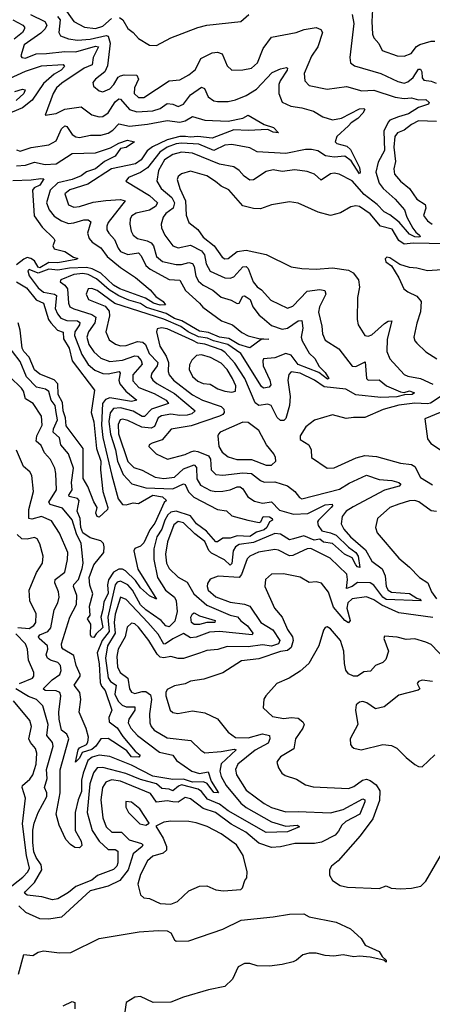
# Model space of a CAD drawing. Extents: x 1552033 to 1694788, y 811965 to 917215.
# Tile 508 of 632: x 1650103 to 1652401, y 885215 to 890706. Entities that reach past the tile are written whole.
import ezdxf

# ---------------------------------------------------------------- set-up
doc = ezdxf.new("R2010")
doc.units = 0

msp = doc.modelspace()

# ---------------------------------------------------------------- linework, layer by layer
at = {"layer": '0CON20XD'}
for points in [[(1652073.3, 890865), (1652064.5, 890695), (1652068.6, 890625), (1652075.8, 890605), (1652103.5, 890573.5), (1652121.4, 890535), (1652205, 890503.8), (1652245, 890502.5), (1652283.2, 890516.8), (1652313.8, 890556.1), (1652331.7, 890568.3), (1652395, 890586.4), (1652415, 890586.5)], [(1650345, 890779.2), (1650405, 890696.2), (1650463.8, 890663.8), (1650525, 890657.3), (1650565, 890669.2), (1650615, 890712.7)], [(1650162.1, 890735), (1650241.8, 890695), (1650253.2, 890675), (1650243.8, 890655), (1650220.1, 890629.9), (1650126.9, 890565), (1650109.6, 890505), (1650115, 890494.5), (1650135, 890492.2), (1650195, 890516.4), (1650252.5, 890517.5), (1650355, 890529.4), (1650415, 890526.9), (1650525, 890557.4), (1650541.6, 890555), (1650512.6, 890495), (1650506, 890454), (1650462.4, 890435), (1650337.2, 890352.8), (1650307.9, 890325), (1650288.8, 890295), (1650244, 890174), (1650305, 890182.1), (1650355, 890207.6), (1650445, 890220.2), (1650505, 890176), (1650544.7, 890164.7), (1650565, 890166), (1650595, 890187.2), (1650635, 890247.8), (1650655, 890264), (1650665, 890262.1), (1650714.3, 890204.3), (1650755, 890191.2), (1650845, 890196.9), (1650885, 890211), (1650925, 890239.2), (1650955, 890234.2), (1650985, 890222.4), (1651015, 890234.7), (1651055, 890286.6), (1651115, 890329), (1651132.7, 890322.7), (1651151.8, 890275), (1651184.3, 890254.3), (1651205, 890249.1), (1651265, 890250.3), (1651305, 890259.1), (1651365, 890283.2), (1651421.8, 890318.2), (1651508.9, 890411.1), (1651555, 890432.7), (1651588.8, 890438.8), (1651594.2, 890435), (1651592, 890425), (1651553.8, 890365), (1651547.3, 890345), (1651545.9, 890295), (1651565.3, 890245.3), (1651613.2, 890223.2), (1651674.6, 890214.6), (1651740, 890195), (1651791.2, 890165), (1651845, 890147.2), (1651895, 890157.2), (1651995, 890208), (1652019.8, 890209.8), (1652025.8, 890205), (1652015.3, 890185), (1651987.5, 890155), (1651949.4, 890130.6), (1651935, 890114.2), (1651870, 890055), (1651860.8, 890025), (1651868.8, 890015), (1651925, 890000.4), (1651945, 889982), (1651995, 889882), (1651999.6, 889855), (1651995, 889845.8), (1651949.7, 889919.7), (1651914.5, 889944.5), (1651855, 889940.1), (1651806.3, 889946.3), (1651763.3, 889975), (1651728.3, 889981.7), (1651695, 889982.1), (1651585, 889959.8), (1651425, 889969.4), (1651385, 889990.8), (1651285, 890010.8), (1651245, 890006.1), (1651185, 889975.6), (1651101.2, 890011.2), (1651005, 890017.8), (1650975, 890013.5), (1650925, 889995.3), (1650882.8, 889967.2), (1650815, 889879.7), (1650775, 889854.4), (1650708.9, 889825), (1650694.3, 889805), (1650825.4, 889725.4), (1650870, 889685), (1650858.4, 889665), (1650825, 889644), (1650752.3, 889627.7), (1650727.2, 889612.7), (1650718.5, 889595), (1650716.9, 889565), (1650723.8, 889526.2), (1650735, 889503.5), (1650758.6, 889485), (1650813.3, 889473.3), (1650835, 889462.4), (1650847.4, 889445), (1650865.5, 889385.5), (1650898.1, 889358.1), (1650975, 889340.6), (1651005, 889340.7), (1651045, 889352.1), (1651065, 889347.1), (1651075, 889329.2), (1651084.4, 889275), (1651098.4, 889248.4), (1651125.1, 889225.1), (1651178, 889198), (1651225, 889158.9), (1651281.1, 889141.1), (1651315, 889122.9), (1651325.6, 889125), (1651346.7, 889163.3), (1651355, 889166.9), (1651365, 889161.2), (1651386.1, 889145), (1651402.4, 889105), (1651437.5, 889057.5), (1651454.4, 889044.4), (1651505, 889000), (1651565, 888981), (1651595, 888986.3), (1651655, 889026.5), (1651675, 889028.2), (1651680.8, 888985), (1651671.1, 888935), (1651677.1, 888915), (1651715.6, 888845.6), (1651747.4, 888817.4), (1651771.2, 888771.2), (1651805, 888737.9), (1651824.2, 888705), (1651818.1, 888701.9), (1651769.3, 888739.3), (1651655, 888784), (1651614.9, 888834.9), (1651585, 888844.8), (1651525, 888820.7), (1651461.1, 888815), (1651456.6, 888803.4), (1651459.8, 888775), (1651496.3, 888695), (1651501.1, 888668.9), (1651493.2, 888656.8), (1651461.8, 888651.8), (1651450.6, 888660.6), (1651334.4, 888845), (1651262.9, 888895), (1651182.7, 888915), (1651149.2, 888929.2), (1651098.1, 888938.1), (1651041.2, 888965), (1650999.8, 888995), (1650905, 889036.2), (1650633.5, 889123.5), (1650535, 889195.7), (1650505, 889207.2), (1650484.7, 889205.3), (1650472.1, 889175), (1650486.7, 889145), (1650578.9, 889108.9), (1650600.7, 889080.7), (1650603.7, 889055), (1650582.7, 888965), (1650601.2, 888921.2), (1650636.3, 888896.4), (1650665, 888887.1), (1650695, 888888.6), (1650759, 888911), (1650788.3, 888908.3), (1650803.9, 888895), (1650824.7, 888844.7), (1650872, 888795), (1650868.5, 888775), (1650839.7, 888735), (1650833.3, 888715), (1650843.9, 888695), (1650867.4, 888677.4), (1650965, 888621.5), (1651079.5, 888525), (1651061.8, 888508.2), (1651035, 888500.2), (1650995, 888498.8), (1650945, 888506.2), (1650892.7, 888497.3), (1650874.4, 888485), (1650853.5, 888436.5), (1650835, 888428.3), (1650782.8, 888432.8), (1650705, 888471.7), (1650675, 888478.4), (1650662.7, 888475), (1650650.5, 888449.5), (1650654, 888396), (1650705, 888242.7), (1650738.2, 888208.2), (1650785, 888194.2), (1650857.8, 888155), (1650905, 888147.3), (1650965, 888155.5), (1651015, 888201.4), (1651075, 888223.2), (1651088.2, 888208.2), (1651089.2, 888145), (1651110.5, 888110.5), (1651165, 888080), (1651195, 888074.4), (1651233.6, 888076.4), (1651275, 888083.8), (1651315, 888101.9), (1651330.1, 888100.1), (1651345, 888089.5), (1651373.5, 888045), (1651411.6, 888021.6), (1651455, 888009.3), (1651505, 888016.6), (1651550.8, 887970.8), (1651628.2, 887948.2), (1651708.4, 887951.6), (1651805, 888000.3), (1651843.6, 888003.6), (1651846.1, 887995), (1651838.1, 887985), (1651766.9, 887915), (1651762.5, 887905), (1651766.4, 887885), (1651785.6, 887855), (1651835, 887844.3), (1651865, 887831), (1651934, 887764), (1651975, 887734.8), (1651988.8, 887715), (1651998.2, 887651.8), (1651985, 887654.6), (1651975, 887665.4), (1651954.3, 887705), (1651912.3, 887725), (1651845.8, 887785.8), (1651795, 887793.2), (1651775, 887809.6), (1651743.5, 887803.5), (1651685, 887827), (1651628.8, 887811.2), (1651605, 887805.7), (1651555, 887836.6), (1651525, 887841.2), (1651405, 887790.8), (1651325, 887779.3), (1651305, 887765.7), (1651291.2, 887745), (1651285, 887673.8), (1651275, 887664.2), (1651243.9, 887693.9), (1651170.6, 887730.6), (1651156.1, 887746.1), (1651135, 887796), (1651079.2, 887839.2), (1651015, 887900.3), (1650985, 887906.8), (1650961.2, 887888.8), (1650925.3, 887795), (1650914.3, 887725), (1650920, 887675), (1650935, 887645.3), (1650985, 887598.1), (1651035, 887569.4), (1651073, 887505), (1651145, 887441.6), (1651275, 887385.6), (1651316.3, 887376.3), (1651334.3, 887354.3), (1651371.3, 887325), (1651401.5, 887285), (1651398, 887275), (1651215, 887293.8), (1651160.3, 887289.7), (1651085, 887262.1), (1651055, 887258.3), (1651015, 887283.5), (1650955, 887253), (1650915, 887224.8), (1650905, 887224.3), (1650875, 887279.3), (1650816.8, 887345), (1650695, 887472.5), (1650665, 887485.3), (1650635, 887391.4), (1650629.2, 887345), (1650634.2, 887285), (1650592.4, 887215), (1650580.9, 887145), (1650595.4, 887035.4), (1650608, 887015), (1650639.3, 886995), (1650633.3, 886945), (1650651.9, 886905), (1650673.2, 886883.2), (1650695, 886874.3), (1650745, 886874), (1650743.9, 886855), (1650710.5, 886805), (1650706.3, 886785), (1650721.9, 886755), (1650759.7, 886715), (1650881.9, 886621.9), (1650955.2, 886605.2), (1650977.1, 886575), (1651061.2, 886515), (1651105, 886502), (1651152.6, 886512.6), (1651169.1, 886459.1), (1651210.5, 886395), (1651185, 886396.7), (1651147.1, 886447.1), (1651125.9, 886455.9), (1651065, 886454.6), (1651015, 886471.5), (1650955, 886468.3), (1650845, 886487.2), (1650725, 886549.5), (1650605, 886597.6), (1650545.4, 886605.4), (1650505.6, 886594.4)], [(1650313.8, 890723.8), (1650327.4, 890705), (1650321.1, 890635), (1650330, 890615), (1650375, 890598.3), (1650425, 890592.3), (1650495, 890596.7), (1650585, 890618.4), (1650595, 890613.8), (1650607.4, 890575), (1650591.7, 890448.3), (1650576.2, 890415), (1650524.6, 890375), (1650510, 890355), (1650513.3, 890335), (1650545, 890308.5), (1650565, 890303.1), (1650605, 890320.9), (1650627.9, 890345), (1650652.1, 890385), (1650665, 890393.3), (1650685, 890397.9), (1650755, 890395.6), (1650764.4, 890375), (1650741.8, 890325), (1650740.7, 890295), (1650765, 890272.4), (1650795, 890271.6), (1650935, 890364.3), (1650995, 890371.4), (1651045, 890397.9), (1651081.6, 890428.4), (1651111, 890489), (1651175, 890521.6), (1651205, 890524.7), (1651230.4, 890515), (1651259, 890449), (1651284.6, 890424.6), (1651345, 890425.4), (1651395, 890436.2), (1651426.7, 890465), (1651459.4, 890545), (1651505, 890607.5), (1651643.3, 890635), (1651688, 890652), (1651755, 890661.4), (1651780.7, 890650.7), (1651790, 890635), (1651764.6, 890555), (1651727.8, 890502.3), (1651688.2, 890405), (1651690.5, 890365), (1651715, 890339.5), (1651815, 890319.3), (1651923.8, 890333.8), (1652009.4, 890309.4), (1652075, 890313.4), (1652195, 890273.3), (1652245, 890267), (1652285, 890269.5), (1652325, 890258.7), (1652365, 890261.2), (1652384.3, 890245), (1652380, 890235), (1652325, 890216.7), (1652269.2, 890180.8), (1652213.4, 890165), (1652165.7, 890145), (1652155.5, 890135), (1652131.2, 890085), (1652135, 889976.2), (1652099.5, 889910.5), (1652087.4, 889855), (1652105.7, 889795), (1652127.1, 889765), (1652195.4, 889705.4), (1652246.4, 889645), (1652259.4, 889605), (1652293.9, 889543.9), (1652310.3, 889520.3), (1652330, 889505), (1652333.8, 889495), (1652325, 889493.7), (1652304.6, 889495.4), (1652275, 889509), (1652217, 889577), (1652165, 889618.5), (1652133.9, 889633.9), (1652094.4, 889675), (1652021.6, 889731.6), (1651955, 889807.1), (1651882.5, 889845), (1651855, 889849.7), (1651835, 889845.9), (1651781.7, 889811.7), (1651745, 889845.4), (1651705, 889858.8), (1651635, 889869.1), (1651565, 889859.6), (1651515, 889869.1), (1651475, 889860), (1651405, 889812.7), (1651385, 889811.8), (1651353.2, 889833.2)], [(1650658.7, 890718.7), (1650677.3, 890705), (1650705, 890656.5), (1650734.4, 890635), (1650765, 890600.8), (1650825, 890562.9), (1650865, 890561.4)], [(1650865, 890561.4), (1650944.7, 890605.3), (1651095, 890662.5), (1651145.5, 890675.5), (1651335, 890695.8), (1651380, 890735)], [(1651954.2, 890735), (1651963.9, 890685), (1651941.1, 890495), (1651945.4, 890465.4), (1651968, 890448), (1652115, 890405.7), (1652209.6, 890360.4), (1652245, 890352.6), (1652265, 890358.9), (1652295.8, 890384.2), (1652325, 890430), (1652335, 890430), (1652342.8, 890415), (1652345, 890382), (1652355, 890367.9), (1652395, 890363.2), (1652422.5, 890352.5)], [(1650064.9, 890704.9), (1650120, 890675), (1650129.2, 890665), (1650129.1, 890655), (1650118, 890635), (1650072.3, 890597.7)], [(1650045, 890377.7), (1650135, 890418.3), (1650225, 890447.9), (1650345.3, 890455.3), (1650352.9, 890445), (1650333.6, 890425), (1650295, 890402.5), (1650235, 890350), (1650172.7, 890257.3), (1650117.5, 890215), (1650003.9, 890166.1)], [(1650075, 890305.7), (1650118.3, 890318.3), (1650134, 890315), (1650125.7, 890295), (1650082.1, 890255)], [(1650085, 889979.3), (1650105, 889973.2), (1650166.7, 889993.3), (1650265, 890008.8), (1650305, 890030), (1650335, 890098.1), (1650355, 890114.5), (1650365, 890109.4), (1650394.9, 890064.9), (1650415, 890052.2), (1650435, 890049.7), (1650497.5, 890062.5), (1650555, 890061.1), (1650595, 890073.9), (1650620.8, 890089.2), (1650655, 890125.9), (1650715, 890113), (1650815, 890123.6), (1650925, 890144.3), (1650995, 890134.8), (1651025, 890142.3), (1651065.3, 890165.3), (1651135, 890144.7), (1651265, 890139.5), (1651345, 890157.5), (1651375, 890174.2), (1651465, 890122.2), (1651516.5, 890105), (1651545.4, 890074.6), (1651515, 890078.4), (1651485, 890093.1), (1651375, 890088.5), (1651295, 890092.4), (1651174.2, 890045.8), (1651095, 890055.3), (1651055, 890050.2), (1651025.8, 890054.2), (1650995, 890055.3), (1650924.6, 890035.4), (1650842.3, 889997.7), (1650812.4, 889975), (1650779.4, 889925), (1650747.9, 889902.1), (1650615, 889874.8), (1650481.6, 889788.4), (1650382.4, 889757.6), (1650354.6, 889735), (1650374, 889674), (1650405, 889661.2), (1650435, 889664.7), (1650511.5, 889688.5), (1650581.9, 889698.1), (1650663.6, 889703.6), (1650690, 889695), (1650595.3, 889575), (1650587.8, 889555), (1650588.8, 889535), (1650598.4, 889515), (1650630.2, 889480.2), (1650651.3, 889431.3), (1650665, 889413.8), (1650705, 889397.4), (1650763.8, 889405), (1650779.9, 889389.9), (1650805.7, 889335.7), (1650829.3, 889315), (1650935, 889257.4), (1650995, 889253.5), (1651026.6, 889195), (1651105, 889125.4), (1651122.3, 889102.3), (1651226.2, 889026.2), (1651287.7, 889005), (1651341.1, 888961.1), (1651375, 888943.1), (1651435, 888927.7), (1651490, 888925), (1651447.5, 888922.5), (1651385, 888876.8), (1651322.7, 888895), (1651268.7, 888928.7), (1651215, 888934.8), (1651155, 888962.5), (1651105, 888968.4), (1651006.6, 889026.6), (1650965, 889039.9), (1650918, 889068), (1650809.4, 889100.6), (1650775, 889122.6), (1650711.1, 889141.1), (1650655, 889165.6), (1650600.4, 889200.4), (1650530.3, 889260.3), (1650485, 889285.9), (1650455, 889290.1), (1650405, 889284.5), (1650332, 889255), (1650328.8, 889245), (1650355, 889225.4), (1650368.3, 889205), (1650373.8, 889125), (1650382.5, 889105), (1650403.4, 889093.4), (1650505, 889062.8), (1650526.5, 889046.5), (1650521.8, 889015), (1650486.3, 888965), (1650476.7, 888935), (1650488.4, 888895), (1650515, 888852.9), (1650555, 888818), (1650605, 888799.8), (1650675, 888808), (1650745, 888832), (1650759, 888829), (1650780, 888805), (1650784.2, 888785), (1650732.2, 888725), (1650732.1, 888692.1), (1650767.2, 888655), (1650852, 888622), (1650918.9, 888585), (1650932.5, 888565), (1650836.5, 888533.5), (1650797.2, 888492.8), (1650785, 888493.9), (1650735, 888522.8), (1650665, 888541.6), (1650625, 888537.5), (1650606.2, 888513.8), (1650599.4, 888465), (1650609, 888395), (1650636.5, 888306.5), (1650648.4, 888245), (1650679.4, 888169.4), (1650728.3, 888118.3), (1650805, 888096), (1650955, 888090.4), (1651015, 888116.9), (1651024.7, 888114.7), (1651042.7, 888072.7), (1651073, 888043), (1651205, 887975.4), (1651255, 887966.7), (1651285, 887938.4), (1651374.5, 887915.5), (1651437.1, 887902.9), (1651445.6, 887905), (1651460, 887935), (1651495, 887933.7), (1651508.9, 887925), (1651510.6, 887915), (1651493.6, 887905), (1651479.4, 887875), (1651465, 887862), (1651421.2, 887848.8), (1651385, 887824.6), (1651315, 887828.2), (1651275, 887814.7), (1651235, 887814.3), (1651205, 887793.8), (1651195, 887794.7), (1651143.9, 887853.9), (1651087.3, 887895), (1651055, 887938.8), (1650975, 887965.1), (1650945, 887959.1), (1650927.3, 887945), (1650910.6, 887915), (1650895.1, 887865), (1650867.2, 887822.8), (1650850.1, 887755), (1650850.2, 887695), (1650869.7, 887595), (1650915, 887524.7), (1650965.8, 887485.8), (1650975.1, 887465.1), (1650980.6, 887405), (1650967.8, 887352.2), (1650935, 887320.4), (1650916.2, 887326.1), (1650890.9, 887355), (1650805, 887414.8), (1650775, 887443.1), (1650731.3, 887525), (1650705, 887555.2), (1650665, 887575.2), (1650645, 887568.5), (1650633.9, 887555), (1650593.1, 887375), (1650600.6, 887295), (1650562.2, 887245), (1650534.7, 887175), (1650545.1, 887114.9), (1650550.8, 887010.8), (1650558.6, 886988.6), (1650578.9, 886965), (1650615.8, 886855), (1650599.8, 886815), (1650601.4, 886791.4), (1650645, 886757.7), (1650678.1, 886708.1), (1650746.5, 886626.5), (1650773.8, 886605), (1650767.1, 886592.9), (1650725, 886594.9), (1650699.6, 886629.6), (1650648, 886665), (1650595, 886697.4), (1650555, 886696.7), (1650526.2, 886655), (1650505, 886635.7), (1650450.2, 886619.8), (1650435, 886587.1), (1650413.8, 886565), (1650428.9, 886635), (1650435, 886645.3), (1650475.5, 886665), (1650482.9, 886677.1), (1650485.3, 886705), (1650473, 886753), (1650434.7, 886844.7), (1650444.1, 886915), (1650438.5, 886955), (1650406.9, 886995), (1650438.9, 887045), (1650439.1, 887055), (1650417.4, 887105), (1650405, 887160), (1650345.2, 887195.2), (1650337.5, 887205), (1650334.7, 887225), (1650381.6, 887375), (1650419.8, 887445), (1650421.5, 887495), (1650401.7, 887545), (1650405, 887556.8), (1650430.9, 887585), (1650450.3, 887645), (1650456.4, 887675), (1650453.2, 887715), (1650445.2, 887785), (1650419.3, 887839.3), (1650395, 887916.2), (1650341.7, 887981.7), (1650273.1, 888003.1), (1650265.2, 888015), (1650307.1, 888085), (1650304.7, 888175), (1650298.2, 888205), (1650273.6, 888253.6), (1650240.3, 888290.3), (1650221.6, 888331.6), (1650195.2, 888355.2), (1650198.4, 888385), (1650227.6, 888445), (1650225, 888495.7), (1650177.9, 888565), (1650135, 888591.1), (1650122.9, 888635), (1650111.9, 888651.9), (1650048.2, 888715)], [(1652425, 890138.3), (1652325, 890142.6), (1652285, 890121.6), (1652245, 890089.3), (1652208.2, 890075), (1652192.3, 890055), (1652186.8, 889995), (1652196.3, 889915), (1652187.3, 889875), (1652191.1, 889845), (1652225, 889805.4), (1652274.8, 889764.8), (1652314.6, 889705), (1652361.1, 889675), (1652364.7, 889655), (1652353.1, 889613.1), (1652374.4, 889585), (1652401.5, 889565)], [(1650085, 889891), (1650135, 889894.8), (1650185, 889911.9), (1650245, 889899.3), (1650305, 889902), (1650395, 889959.2), (1650525, 889963.9), (1650609.4, 889990.6), (1650655, 890017.6), (1650703.3, 890033.3), (1650742.5, 890025), (1650695, 889993.1), (1650665, 889987.5), (1650634.8, 889945.2), (1650575, 889915.5), (1650525, 889873.4), (1650475, 889856.8), (1650445.7, 889834.3), (1650395, 889814.4), (1650315, 889795.9), (1650272.9, 889755), (1650252.8, 889685), (1650266.2, 889646.2), (1650295, 889610.3), (1650335, 889584.3), (1650375, 889570), (1650405, 889572.7), (1650460.5, 889590.5), (1650485, 889590.4), (1650498.3, 889578.3), (1650480.8, 889515), (1650490, 889485), (1650506, 889466), (1650554.1, 889434.1), (1650590.8, 889385), (1650665, 889324.8), (1650748.6, 889268.6), (1650828.9, 889198.9), (1650861.6, 889161.6), (1650902.7, 889135), (1650914.2, 889115), (1650885, 889114.1), (1650847.5, 889125), (1650802.7, 889152.7), (1650660.8, 889205), (1650624.9, 889225), (1650555, 889293), (1650506.8, 889316.8), (1650475, 889324.8), (1650380.3, 889319.7), (1650315, 889308.9), (1650265, 889314.5), (1650205, 889293), (1650155, 889312.5), (1650147.5, 889305), (1650155, 889277.8), (1650205, 889210), (1650235.9, 889185.9), (1650296.1, 889176.1), (1650308.5, 889168.5), (1650300.3, 889095), (1650312.8, 889065), (1650332.2, 889042.2), (1650365, 889029.2), (1650425, 889026.5), (1650436.9, 889016.9), (1650436.6, 889005), (1650409.8, 888965), (1650408.3, 888945), (1650448, 888838), (1650485, 888782.3), (1650522, 888752), (1650565, 888733.2), (1650595, 888731.3), (1650656.9, 888745), (1650662.9, 888735), (1650655.5, 888695), (1650659.7, 888675), (1650693.8, 888633.8), (1650755.5, 888585), (1650725, 888576.4), (1650605, 888597.5), (1650581.6, 888588.4), (1650563.3, 888565), (1650559.2, 888445), (1650566.1, 888376.1), (1650615.1, 888165.1), (1650650.8, 888035), (1650675, 888002.1), (1650695, 888000.3), (1650735, 888012.3), (1650765, 888008.6), (1650845, 888053.7), (1650898.9, 888045), (1650920, 888025), (1650906.9, 888013.1), (1650855, 887898.5), (1650828.2, 887861.8), (1650795, 887787.8), (1650775, 887770.5), (1650743.6, 887756.4), (1650739.4, 887745), (1650761.3, 887641.3), (1650865.5, 887474.5), (1650825, 887492.3), (1650775, 887538.1), (1650748.4, 887578.4), (1650691.7, 887631.7), (1650675, 887641.2), (1650655, 887642.3), (1650624.4, 887625.6), (1650596.9, 887583.1), (1650591.3, 887555), (1650595, 887507.5), (1650571.7, 887458.3), (1650566.3, 887416.3), (1650554, 887375), (1650565, 887316), (1650528.6, 887281.4), (1650515, 887260), (1650503.6, 887263.6), (1650497.5, 887275), (1650498.8, 887335), (1650480, 887365), (1650494.4, 887385), (1650490.7, 887435), (1650510.3, 887505), (1650492.8, 887552.8), (1650490.3, 887595), (1650515, 887665.3), (1650571.4, 887735), (1650573.1, 887766.9), (1650569.4, 887785), (1650555, 887800.8), (1650495, 887817.5), (1650455.1, 887845), (1650443.1, 887875), (1650438.9, 887925), (1650423.6, 887965), (1650433.5, 888025), (1650425, 888035.5), (1650377.7, 888047.7), (1650376, 888055), (1650394.1, 888085), (1650391.7, 888125), (1650403.3, 888205), (1650374.1, 888284.1), (1650331, 888335), (1650323.9, 888375), (1650289.7, 888405), (1650291.8, 888425), (1650313.2, 888475), (1650306.7, 888515), (1650300.8, 888555), (1650278.8, 888585), (1650265, 888632.1), (1650246.1, 888646.1), (1650195.9, 888655.9), (1650140.3, 888715), (1650105, 888799.6), (1650020.6, 888910.6)], [(1651353.2, 889833.2), (1651325, 889864.6), (1651295, 889884.6), (1651215, 889900.4), (1651065, 889961.5), (1651005, 889967.5), (1650956.2, 889955), (1650910.2, 889925), (1650875.2, 889865), (1650865.9, 889805), (1650890.6, 889765), (1650949.4, 889715), (1650964.8, 889685), (1650956.9, 889655), (1650916.4, 889625), (1650902.4, 889605), (1650891.1, 889565), (1650892.3, 889545), (1650910.7, 889505), (1650955, 889445.5), (1650985, 889433.5), (1651055, 889449.3), (1651115, 889417), (1651132.8, 889395), (1651142.4, 889345), (1651164.2, 889304.2), (1651245, 889266.3), (1651275, 889264.1), (1651295, 889272.2), (1651345, 889327.3), (1651365, 889329.2), (1651375, 889318.9), (1651404.2, 889245), (1651425, 889215.4), (1651449, 889199), (1651502.2, 889142.2), (1651595, 889096.9), (1651625, 889108.2), (1651705, 889192.4), (1651775, 889202), (1651802.5, 889195), (1651808.5, 889175), (1651773.6, 889105), (1651766.8, 889075), (1651786, 888996), (1651789.1, 888955), (1651805, 888919.4), (1651880.3, 888870.3), (1651955, 888774.5), (1651975, 888772.5), (1652027.9, 888797.9), (1652034.7, 888705), (1652043.5, 888695), (1652105, 888698), (1652147.1, 888665), (1652225, 888630.7), (1652245, 888627.1), (1652275, 888636), (1652301.4, 888625), (1652290, 888615), (1652246.6, 888613.4), (1652203.5, 888603.5), (1652115, 888599.2), (1651975, 888613.4), (1651919.4, 888645), (1651798.7, 888658.7), (1651745.4, 888695), (1651665, 888734.7), (1651615, 888742.2), (1651601.8, 888728.2), (1651597.3, 888695), (1651610.3, 888605), (1651606.3, 888553.7), (1651585, 888481.1), (1651575, 888471.1), (1651555, 888470), (1651537.6, 888487.6), (1651503.9, 888553.9), (1651485, 888561.2), (1651435, 888553.9), (1651415, 888569.4), (1651357, 888705), (1651300.6, 888790.6), (1651245, 888852.2), (1651225.3, 888865.3), (1651135, 888896.6), (1651095, 888902.4), (1651067, 888917), (1650925, 888981.9), (1650892.6, 888987.4), (1650868.5, 888981.5), (1650865.5, 888965), (1650882.5, 888885), (1650918.8, 888828.8), (1650932.2, 888795), (1650929.5, 888745), (1650934.7, 888725), (1650960.3, 888695), (1651065, 888614.4), (1651121.5, 888585), (1651225, 888549.7), (1651239.2, 888535), (1651241.8, 888515), (1651235, 888504.6), (1651215.7, 888495), (1651058.7, 888441.3), (1650947.2, 888422.8), (1650896.4, 888363.6), (1650840, 888345), (1650823.3, 888335), (1650822.5, 888325), (1650863.8, 888285), (1650925.5, 888255.5), (1651025, 888280.7), (1651055.4, 888295.4), (1651075, 888301), (1651095, 888298.4), (1651154.3, 888274.3), (1651165.8, 888255), (1651169.1, 888195), (1651195, 888170.3), (1651235, 888166.7), (1651345, 888179.4), (1651395, 888175.6), (1651445, 888136.5), (1651465, 888127.6), (1651525, 888128.8), (1651595, 888106.5), (1651635, 888075.6), (1651661.2, 888041.2), (1651675, 888033.4), (1651885, 888088.8), (1651938.8, 888121.2), (1652035, 888165.3), (1652105, 888142.2), (1652176.4, 888136.4), (1652215, 888125.3), (1652226.5, 888115), (1652216.2, 888105), (1652135, 888083.1), (1651959.7, 887990.3), (1651922, 887965), (1651898.8, 887935), (1651893.5, 887895), (1651908, 887865), (1651945, 887821.3), (1652029.9, 887749.9), (1652065, 887687.3), (1652123, 887643), (1652139.3, 887605), (1652144.2, 887545.8), (1652155, 887523.9), (1652175, 887514.1), (1652275, 887507), (1652315, 887479.6), (1652331.4, 887475), (1652338.6, 887465), (1652145, 887473.6), (1652125, 887485.4), (1652075, 887553.2), (1652055, 887565.8), (1651985, 887567.4), (1651955, 887544.3), (1651924.3, 887534.3), (1651928.9, 887585), (1651924.4, 887614.4), (1651832.9, 887702.9), (1651725, 887757.4), (1651705, 887755.3), (1651660, 887735), (1651625, 887718.6), (1651605, 887717), (1651545, 887747.6), (1651525, 887751.9), (1651433.5, 887736.5), (1651385.6, 887715), (1651370, 887700), (1651338.3, 887611.7), (1651325.4, 887594.6), (1651207.8, 887602.2), (1651164.3, 887585.7), (1651148.6, 887561.4), (1651146.6, 887545), (1651153.6, 887525), (1651195, 887488.4), (1651275, 887457), (1651355.8, 887445.8), (1651385, 887434.7), (1651445.9, 887345), (1651513.3, 887303.3), (1651552.5, 887245), (1651544.4, 887225.6), (1651505, 887213), (1651455, 887220.3), (1651375, 887209), (1651259, 887211), (1651205.8, 887194.2), (1651145, 887187.5), (1651104.4, 887174.4), (1651015.9, 887144.1), (1650985, 887143.4), (1650945, 887154.3), (1650905, 887147.1), (1650885, 887150.4), (1650868.1, 887168.1), (1650822.8, 887245), (1650765, 887318.6), (1650745, 887337.1), (1650725, 887340.9), (1650701.2, 887318.8), (1650690.9, 887265), (1650650.8, 887195), (1650643, 887155), (1650647.3, 887097.3), (1650661.6, 887065), (1650705, 887033.2), (1650715.3, 886975.2), (1650725.9, 886955.9), (1650745, 886949.1), (1650785, 886960.4), (1650805, 886959.7), (1650831.2, 886941.2), (1650837.2, 886915), (1650826.7, 886835), (1650826.9, 886785), (1650834.5, 886764.5), (1650852.5, 886745), (1650925, 886700.6), (1651056.7, 886686.8), (1651112, 886632), (1651135, 886617.7), (1651225.6, 886625), (1651298.1, 886638.1), (1651308.9, 886635), (1651224.3, 886555.7), (1651218.1, 886515), (1651226, 886485), (1651252.4, 886435), (1651335, 886337.5), (1651365, 886312), (1651505, 886232.9), (1651585, 886208.8), (1651650, 886215), (1651662.5, 886205), (1651595, 886178), (1651475, 886173.5), (1651264.2, 886294.2), (1651215, 886331.6), (1651148.6, 886358.6), (1651115, 886402.9), (1651097.5, 886415), (1651005, 886439.7), (1650987.2, 886432.7), (1650955, 886405.6), (1650935, 886414.2), (1650895, 886418.1), (1650865, 886444.6), (1650775, 886469.6), (1650693.1, 886503.1), (1650565, 886536.6), (1650535, 886533.2), (1650513.7, 886506.3), (1650494.1, 886444.1), (1650479, 886285), (1650506.5, 886185), (1650545, 886125.3), (1650595, 886078.2), (1650635, 886078.4), (1650649.7, 886069.7), (1650649.1, 886005), (1650643.3, 885985), (1650625, 885967.1), (1650537, 885933), (1650505, 885908), (1650415, 885872.5), (1650375, 885838.5), (1650315, 885803.9), (1650285, 885798.9), (1650225.2, 885815.2), (1650144.9, 885824.9), (1650129.6, 885835), (1650134.6, 885845), (1650185, 885895.3), (1650225.5, 885965), (1650222.5, 885992.5), (1650193.5, 886035), (1650182, 886065), (1650175, 886117.5), (1650175.6, 886185.6), (1650182.5, 886225), (1650204.9, 886285.1), (1650253.3, 886375), (1650254.2, 886395), (1650241.1, 886425), (1650255.6, 886475), (1650252.3, 886525), (1650288.9, 886655), (1650285.3, 886675), (1650253.7, 886715), (1650261.1, 886775), (1650230.7, 886880.7), (1650196.2, 886915), (1650151.6, 886931.6), (1650081.5, 886975)], [(1652474, 889456), (1652295, 889458.9), (1652245, 889453.7), (1652214.8, 889475), (1652177.2, 889537.2), (1652113.8, 889553.8), (1652055, 889623.6), (1651995, 889664.6), (1651975, 889668.8), (1651947, 889663), (1651890.7, 889629.3), (1651835, 889613.5), (1651765, 889633.3), (1651655, 889681.9), (1651605, 889691.1), (1651505, 889673.3), (1651445, 889651.3), (1651405, 889652.6), (1651345, 889667.6), (1651267.7, 889757.7), (1651225, 889776.9), (1651192.8, 889802.8), (1651145, 889835.9), (1651055, 889861.8), (1651003.8, 889846.2), (1650985, 889832), (1650980, 889815), (1650994.6, 889765), (1651026.7, 889696.7), (1651030, 889615), (1651044.1, 889574.1), (1651095, 889535.4), (1651125, 889493.9), (1651185.3, 889445), (1651231.2, 889381.2), (1651245, 889373.1), (1651265, 889374.7), (1651315, 889414.1), (1651365, 889421), (1651475, 889395.7), (1651615, 889327.8), (1651675, 889318.5), (1651755, 889315.5), (1651845, 889321.3), (1651935, 889309.6), (1651961.5, 889295), (1651990.4, 889255), (1651996.4, 889215), (1651985, 889157.5), (1651982.9, 889035), (1651989.2, 889005), (1652025.6, 888945.6), (1652045, 888940.6), (1652065, 888948.8), (1652135, 889012.3), (1652155, 889024.5), (1652176.1, 889026.1), (1652150, 888925), (1652148.7, 888855), (1652165.5, 888815), (1652245, 888727.1), (1652265, 888717.3), (1652335, 888704.3), (1652404.1, 888674.1)], [(1650065, 889809.2), (1650167.4, 889812.6), (1650221.1, 889821.1), (1650237.7, 889817.7), (1650215, 889783), (1650182.6, 889767.4), (1650174.3, 889755), (1650182.4, 889612.4), (1650228.3, 889548.3), (1650292.7, 889485), (1650298.1, 889475), (1650287.1, 889445), (1650295, 889428.2), (1650355, 889413.3), (1650402.4, 889382.4), (1650425.7, 889375), (1650415, 889368), (1650315, 889350), (1650265, 889351.7), (1650215, 889321.9), (1650205, 889325.7), (1650185, 889360.6), (1650165, 889373.8), (1650145, 889378.9), (1650125, 889370.5), (1650085, 889338.8)], [(1652535, 889316.3), (1652375, 889305.5), (1652315, 889320.6), (1652273.6, 889323.6), (1652221.1, 889341.1), (1652165, 889378.8), (1652148.3, 889381.7), (1652138.3, 889371.7), (1652142.5, 889355), (1652175, 889332.5), (1652215.7, 889265.7), (1652242, 889205), (1652265, 889187.5), (1652316, 889165), (1652338.9, 889135), (1652336.6, 889076.6), (1652314.4, 889014.4), (1652299.4, 888935), (1652304.4, 888915), (1652315, 888902.5), (1652365, 888854.3), (1652426.2, 888815)], [(1650084.3, 889245), (1650139.7, 889210.3), (1650195, 889144.5), (1650234.6, 889124.6), (1650263.8, 889035), (1650276.4, 889015), (1650312.6, 888975), (1650344.3, 888964.3), (1650346.6, 888926.6), (1650378.7, 888875), (1650395, 888802.9), (1650519.2, 888639.2), (1650500.6, 888515), (1650515, 888464.2), (1650531, 888315), (1650554.2, 888245), (1650553, 888195), (1650565.5, 888075), (1650594.6, 887985), (1650591.5, 887975), (1650545, 887931.2), (1650533.8, 887935), (1650526.2, 887955), (1650533.8, 887985), (1650515, 888016.7), (1650482.6, 888102.6), (1650457.1, 888147.1), (1650455.9, 888315), (1650361.3, 888441.3), (1650357.1, 888485), (1650344.1, 888525), (1650341.2, 888571.2), (1650316.6, 888615), (1650315.9, 888675), (1650295, 888697.4), (1650215, 888728.8), (1650185, 888752.8), (1650154.6, 888824.6), (1650125.5, 888855), (1650116, 888875), (1650105.5, 888975), (1650094.8, 889015)], [(1651285, 888628.8), (1651305, 888634.4), (1651307, 888665), (1651288.6, 888705), (1651259.1, 888755), (1651225, 888790.9), (1651165, 888823), (1651115, 888836.7), (1651087.2, 888832.8), (1651062.3, 888807.7), (1651048.8, 888781.2), (1651046.8, 888755), (1651066, 888716), (1651095, 888690.8), (1651125, 888676.5), (1651163.9, 888673.9), (1651207.3, 888647.3), (1651245, 888633.6), (1651285, 888628.8)], [(1652445, 888603), (1652392.2, 888567.8), (1652375, 888563.8), (1652305, 888568.2), (1652215, 888555.7), (1652127.5, 888532.5), (1652025, 888488.2), (1651963.1, 888486.9), (1651921.8, 888481.8), (1651845, 888503.1), (1651745, 888472.5), (1651696.9, 888435), (1651665.4, 888385), (1651665.6, 888365), (1651714, 888335), (1651727.5, 888307.5), (1651728, 888265), (1651815, 888205.5), (1651855, 888207.7), (1651976.6, 888263.4), (1652025, 888275.7), (1652090.9, 888270.9), (1652225, 888233.3), (1652285, 888224.7), (1652305, 888215.3), (1652335, 888152.9), (1652402.8, 888112.7)], [(1652445, 888514.6), (1652360, 888480), (1652375, 888368.8), (1652393.5, 888343.5), (1652447.4, 888307.4)], [(1651505, 888221.6), (1651528.9, 888245), (1651528.5, 888265), (1651519.2, 888285), (1651477, 888335), (1651434.9, 888414.9), (1651375, 888460), (1651345, 888462.4), (1651219.2, 888405), (1651210, 888395), (1651205.8, 888385), (1651212.9, 888325), (1651231.1, 888295), (1651265, 888268.2), (1651312.8, 888252.8), (1651395, 888253.4), (1651475, 888222.3), (1651505, 888221.6)], [(1650505.6, 886594.4), (1650481.7, 886575), (1650455.7, 886505), (1650447.9, 886465), (1650447.6, 886402.4), (1650427.8, 886355), (1650412.6, 886285), (1650411.6, 886185), (1650445.8, 886125), (1650448.3, 886101.7), (1650435, 886087.6), (1650409.9, 886089.9), (1650385, 886106.1), (1650360.2, 886135), (1650322.3, 886215), (1650305.2, 886275), (1650328.8, 886395), (1650327.3, 886522.7), (1650377, 886695), (1650365, 886722.3), (1650336.1, 886745), (1650323.2, 886805), (1650320.3, 886845), (1650331.8, 886935), (1650326.9, 886955), (1650305, 886963.9), (1650245, 886964.9), (1650233.9, 886975), (1650284.4, 887025), (1650326.9, 887055), (1650332.8, 887077.2), (1650330.5, 887105), (1650315, 887122.3), (1650273.7, 887133.7), (1650257.2, 887145), (1650250, 887165), (1650260, 887195), (1650257.7, 887215), (1650210.8, 887255), (1650206.7, 887265), (1650215.4, 887275), (1650260, 887295), (1650275.2, 887315), (1650294.7, 887415), (1650315.3, 887455), (1650322, 887485), (1650319.7, 887515), (1650299.2, 887565), (1650299.5, 887585), (1650354.2, 887625.8), (1650369.7, 887695), (1650370, 887735), (1650325, 887841.9), (1650280.7, 887910.7), (1650225, 887934.8), (1650171.1, 887921.1), (1650153.5, 887925), (1650153.3, 887975), (1650180, 888075), (1650171.1, 888165), (1650158.2, 888185), (1650124.5, 888215), (1650085.3, 888305)], [(1652425, 887963.8), (1652395, 887967.7), (1652327, 888017), (1652305, 888024.7), (1652275, 888022.4), (1652215, 888004.7), (1652165.7, 887985), (1652095.6, 887925), (1652084.4, 887875), (1652094.4, 887845), (1652215, 887703.5), (1652275, 887653.1), (1652329.5, 887595), (1652376.4, 887565), (1652396.6, 887515), (1652425, 887477.3)], [(1650092.9, 887317.1), (1650155, 887310.4), (1650181.6, 887328.4), (1650192.2, 887345), (1650193.6, 887393.6), (1650160, 887465), (1650154.6, 887525), (1650196.6, 887623.4), (1650228.8, 887675), (1650234, 887715), (1650215, 887782.5), (1650200.6, 887810.6), (1650185, 887817.7), (1650145, 887808.8), (1650115, 887811.4), (1650088.2, 887835)], [(1652405, 887372.4), (1652215, 887398.9), (1652120.7, 887440.7), (1652075, 887471.4), (1652035, 887487.8), (1651955, 887475.9), (1651930.3, 887455), (1651925.2, 887425), (1651943.5, 887356.5), (1651935, 887341.8), (1651915, 887356.3), (1651850.8, 887430.8), (1651823, 887513), (1651785, 887563.5), (1651755, 887571.5), (1651715, 887566.9), (1651665, 887596.4), (1651572.5, 887615), (1651505, 887614.3), (1651472, 887585), (1651468, 887545), (1651522.5, 887425), (1651564.7, 887374.7), (1651594.3, 887305), (1651623.1, 887265), (1651625.6, 887245), (1651614.8, 887205), (1651595, 887188.7), (1651555, 887182.8), (1651435, 887142.4), (1651339, 887131), (1651235, 887064.6), (1651127.9, 887027.9), (1651055, 887017.3), (1651025, 887002.7), (1650965, 886991.2), (1650925, 886970.8), (1650916.2, 886955), (1650916.6, 886935), (1650941.5, 886855), (1650955, 886842.5), (1650983, 886837), (1651065, 886852.5), (1651135, 886841.5), (1651205, 886806.9), (1651263.7, 886733.7), (1651304.1, 886704.1), (1651375, 886701.7), (1651455, 886723.2), (1651494.4, 886715), (1651496.1, 886696.1), (1651487.7, 886672.3), (1651415, 886632.3), (1651318.2, 886555), (1651305.3, 886525), (1651310.5, 886495), (1651365, 886409.1), (1651464.6, 886335), (1651506.4, 886313.6), (1651585, 886289.2), (1651655, 886290.2)], [(1651075, 887333.1), (1651060.1, 887345), (1651056.4, 887375), (1651065, 887393.7), (1651075, 887398.4), (1651105, 887382.1), (1651192.5, 887355), (1651190, 887345), (1651145, 887345.2), (1651105, 887334.2), (1651075, 887333.1)], [(1652475, 887138.5), (1652395, 887221.5), (1652365.6, 887234.4), (1652305, 887252.5), (1652255, 887250.5), (1652205, 887262.2), (1652135, 887268.8), (1652130.8, 887255), (1652157.8, 887185), (1652141.8, 887138.2), (1652125, 887121.9), (1652085, 887104.4), (1652057.3, 887072.7), (1652020, 887070), (1651985, 887045.7), (1651962.5, 887045), (1651935, 887058.5), (1651918.8, 887078.8), (1651911.6, 887115), (1651909.5, 887185), (1651890.6, 887245), (1651835, 887309.4), (1651815, 887320), (1651805, 887316.7), (1651795, 887302.5), (1651769.2, 887215), (1651714.5, 887115), (1651665, 887073.3), (1651604, 887035), (1651536.2, 887005), (1651473.8, 886936.2), (1651463.6, 886916.4), (1651459.2, 886869.2), (1651510.4, 886820.4), (1651575, 886808.9), (1651615, 886815.3), (1651655, 886811.2), (1651680.8, 886790.9), (1651687.5, 886775), (1651680, 886755), (1651638.5, 886695), (1651630, 886640), (1651556.2, 886595), (1651540, 886575), (1651536, 886565), (1651543.8, 886535), (1651563.3, 886505), (1651582.1, 886492.1), (1651645, 886470.6), (1651695, 886439.4), (1651738.2, 886428.2), (1651935, 886419.1), (1651965, 886430.9), (1652011.9, 886465), (1652035, 886470.3), (1652055, 886463.4), (1652089, 886439), (1652108.6, 886405), (1652108, 886352), (1652070.5, 886249.5), (1651999.2, 886155), (1651877.5, 886015), (1651839.2, 885985), (1651828.6, 885965), (1651828.9, 885935), (1651845, 885905.8), (1651888.3, 885878.3), (1651929.1, 885869.1), (1652105, 885862.1), (1652145, 885876.2), (1652172.5, 885862.5), (1652225, 885859.4), (1652285, 885862.9), (1652337.5, 885875), (1652365, 885902.5), (1652472.7, 886087.3)], [(1650102.4, 887005), (1650174.4, 887035), (1650181.8, 887045), (1650180.8, 887065), (1650151.3, 887135), (1650145.8, 887195.8), (1650135.3, 887225), (1650080.7, 887280.7)], [(1652402.5, 887015), (1652345, 887023.8), (1652325, 887016.2), (1652317.5, 887005), (1652332.5, 886975), (1652323.6, 886966.4), (1652215, 886938.5), (1652133.3, 886875), (1652085, 886863.1), (1652036.9, 886896.9), (1652015, 886904.6), (1651995, 886900.9), (1651977.9, 886885), (1651973.5, 886855), (1651986.2, 886775), (1651944.2, 886695), (1651946, 886665), (1651953, 886653), (1651965, 886644), (1652005, 886634.4), (1652125, 886664.4), (1652175, 886658.6), (1652203.6, 886643.6), (1652255, 886590.8), (1652305, 886552), (1652325, 886541.2), (1652345, 886540)], [(1650032.5, 885855), (1650119.5, 885925), (1650147.4, 885955), (1650157, 885975), (1650140.2, 886045), (1650118.7, 886221.3), (1650134.7, 886365), (1650116.1, 886425), (1650118.9, 886435), (1650158.7, 886471.3), (1650175.2, 886494.8), (1650194, 886555), (1650199, 886615), (1650191.5, 886641.5), (1650162.4, 886675), (1650153.8, 886695), (1650167.9, 886765), (1650158.2, 886798.2), (1650067.5, 886907.5)], [(1652345, 886540), (1652415, 886606.7)], [(1651655, 886290.2), (1651835, 886282.7), (1651905, 886301.2), (1652015, 886360.6), (1652025, 886355.4), (1652025.4, 886345), (1651997.6, 886275), (1651919.2, 886235), (1651897.1, 886215), (1651879.3, 886180.7), (1651860.5, 886159.5), (1651785, 886119.7), (1651745, 886112.6), (1651635, 886112.4), (1651555, 886094.1), (1651505, 886090.4), (1651435, 886113.6), (1651362.4, 886175), (1651280.4, 886220.4), (1651193.4, 886285), (1651125, 886306.6), (1651055, 886362.1), (1651025, 886368.6), (1650985, 886343.1), (1650955, 886344.8), (1650925, 886349.8), (1650865, 886343.2), (1650831, 886391), (1650665, 886459.2), (1650615, 886466.7), (1650582.5, 886455), (1650564.3, 886425), (1650554.8, 886354.8), (1650565.8, 886255), (1650585, 886205.5), (1650615.7, 886175.7), (1650670, 886175), (1650712.6, 886132.6), (1650781.7, 886111.7), (1650788.5, 886105), (1650784.7, 886095), (1650734.3, 886055), (1650707, 885965), (1650660.5, 885905), (1650595, 885874.8), (1650495, 885849.1), (1650335, 885701.5), (1650265, 885691.1), (1650215, 885692.9), (1650136.8, 885726.8), (1650097.1, 885765)], [(1650805, 886214.2), (1650823.3, 886225), (1650771.9, 886305), (1650725, 886343.1), (1650694.4, 886345.6), (1650694.4, 886315), (1650708.1, 886285), (1650772, 886222), (1650805, 886214.2)], [(1650945, 885774.6), (1650981.2, 885788.8), (1651045, 885848), (1651105, 885874.5), (1651145, 885875.6), (1651195, 885854.2), (1651237.7, 885847.7), (1651333.9, 885856.1), (1651343.3, 885865), (1651356.7, 885905), (1651368.9, 885921.1), (1651370, 885955), (1651348.2, 886045), (1651310.4, 886105), (1651225, 886165.8), (1651146.6, 886206.6), (1651085, 886227.6), (1651045, 886235.4), (1650945, 886237.3), (1650905, 886231.9), (1650862, 886208), (1650901.9, 886141.9), (1650920.6, 886095), (1650920, 886075), (1650901.3, 886058.7), (1650845, 886040.7), (1650815, 886016.2), (1650775, 885939.2), (1650760.5, 885885), (1650775.8, 885825), (1650795, 885809.2), (1650825.6, 885805.6), (1650885, 885777.8), (1650945, 885774.6)], [(1650096.4, 885383.6), (1650125, 885492.5), (1650175, 885486.9), (1650205, 885505.6), (1650235, 885514.4), (1650325, 885501.8), (1650387.5, 885505), (1650545, 885582.6), (1650768.8, 885618.8), (1650875, 885627.6), (1650925, 885625.3), (1650945, 885613.1), (1650965.3, 885575.3), (1650975, 885568.2), (1651045, 885568.5), (1651235.2, 885634.8), (1651336.7, 885685), (1651515, 885702.3), (1651605, 885717.9), (1651685, 885719.4), (1651715, 885703.8), (1651865, 885673.8), (1651945.9, 885635.9), (1652005, 885582.5), (1652027.5, 885545), (1652105, 885510.8), (1652121.9, 885481.9), (1652145, 885462.5), (1652145, 885450), (1652130.7, 885460.7), (1652055, 885479.2), (1651995, 885483.8), (1651965, 885480), (1651905, 885490.9), (1651853.4, 885483.4), (1651805, 885487.9), (1651755, 885500.9), (1651715, 885500.9), (1651679.3, 885490.7), (1651645, 885461.1), (1651626.9, 885453.1), (1651565, 885438.1), (1651495, 885428), (1651425, 885429.2), (1651385, 885442.2), (1651355, 885443.1), (1651319.2, 885425), (1651289.2, 885355), (1651245, 885314.4), (1651155, 885295.3), (1651015, 885254.5), (1650945, 885227.5), (1650846.2, 885226.2), (1650775, 885259.4), (1650745, 885254.4), (1650696.2, 885225), (1650682.9, 885135)], [(1650345, 885206.7), (1650395, 885231.4), (1650410, 885225), (1650409.7, 885190.3)]]:
    msp.add_lwpolyline(points, dxfattribs=at)

doc.saveas('drawing.dxf')
